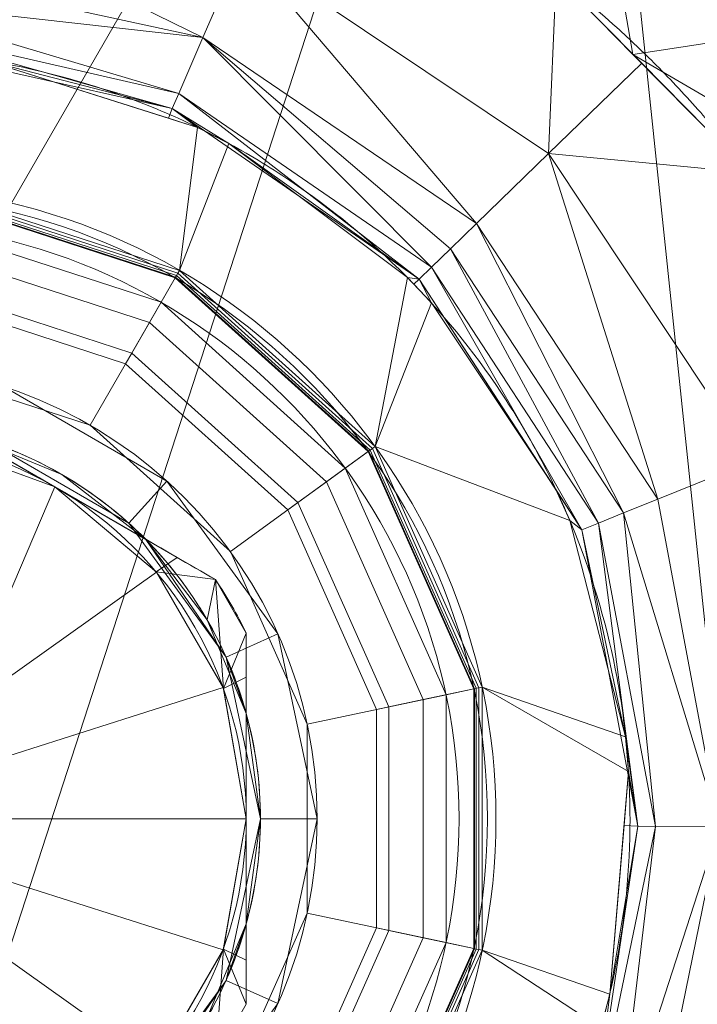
# Model space of a CAD drawing. Header units: millimetres. Extents: x -71 to 71, y -145 to 145.
# Tile 350 of 497: x 6 to 29, y -7 to 28. Entities that reach past the tile are written whole.
import ezdxf

# ---------------------------------------------------------------- set-up
doc = ezdxf.new("R2010")
doc.units = ezdxf.units.MM
doc.layers.add('1', color=7, linetype='CONTINUOUS')

msp = doc.modelspace()

# ---------------------------------------------------------------- linework, layer by layer
at = {"layer": '1', "color": 163, "linetype": 'Continuous', "lineweight": 13}
for p, q in [((3.539, 13.545, 109.5), (9.961, 9.837, 109.5)), ((9.961, 9.837, 109.5), (12.412, 8.422, 109.5)), ((12.412, 8.422, 109.5), (12.412, 8.422, 116.634)), ((13.5, 6.538, 109.5), (13.5, 6.538, 116.634)), ((13.5, 6.538, 109.5), (13.5, 3.708, 109.5)), ((13.5, 3.708, 109.5), (13.5, -3.708, 109.5)), ((13.5, -3.708, 109.5), (13.5, -6.538, 109.5))]:
    msp.add_line(p, q, dxfattribs=at)
at = {"layer": '1', "color": 163, "linetype": 'Continuous', "lineweight": 13, "extrusion": (-5.23961e-15, 1.15648e-14, -1)}
for centre, radius in [((0, 0, 144.005), 61.018), ((0, 0, 124.37), 56.395)]:
    msp.add_circle(centre, radius, dxfattribs=at)
at = {"layer": '1', "color": 163, "linetype": 'Continuous', "lineweight": 13}
for centre, radius in [((0, 0, -145), 60.443), ((0, 0, -118.371), 50.5), ((0, 0, 75.3), 22), ((0, 0, 109), 21), ((0, 0, 109), 16), ((0, 0, 108.5), 16), ((0, 0, 108.5), 14)]:
    msp.add_circle(centre, radius, dxfattribs=at)
at = {"layer": '1', "color": 163, "linetype": 'Continuous', "lineweight": 13, "extrusion": (0, 0, -1)}
for centre, radius in [((0, 0, -75), 22.3), ((0, 0, -84.43), 22), ((0, 0, -93.97), 22), ((0, 0, -108), 22)]:
    msp.add_circle(centre, radius, dxfattribs=at)
for centre, radius, start, end in [((0, 0, -117.5), 13.5, 60, 120), ((0, 0, -117.5), 13.5, 120, 180), ((0, 0, -116.634), 15, 145.8419, 154.1581), ((0, 0, -109.5), 15, 145.8419, 154.1581)]:
    msp.add_arc(centre, radius, start, end, dxfattribs=at)
at = {"layer": '1', "color": 163, "linetype": 'Continuous', "lineweight": 13}
for centre, radius, start, end in [((0, 0, 109.5), 14, 44.6411, 75.3589), ((0, 0, 109.5), 14, 15.3589, 44.6411), ((0, 0, 109.5), 14, 0, 15.3589), ((0, 0, 117.5), 13.5, 300, 0), ((0, 0, 109.5), 14, 344.6411, 0), ((0, 0, 109.5), 14, 315.3589, 344.6411)]:
    msp.add_arc(centre, radius, start, end, dxfattribs=at)
msp.add_rational_spline([(24.097, 44.38, -76), (37.72, 36.983, -76), (51.026, 22.319, -76), (52.762, 2.594, -76), (45.13, -27.456, -76), (34.192, -43.962, -76), (15.502, -50.5, -76), (0, -50.5, -76)], [0.558861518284, 0.558861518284, 0.542329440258, 0.558861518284, 0.558861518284, 0.542329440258, 0.558861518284, 0.558861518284], degree=4, knots=[0, 0, 0, 0, 0, 0.5, 0.5, 0.5, 1, 1, 1, 1, 1], dxfattribs=at)
for points, knots in [([(7.623, 37.268, 57.074), (8.624, 37.075, 57.081), (10.612, 36.612, 57.097), (14.504, 35.385, 57.138), (19.169, 33.293, 57.208), (23.457, 30.508, 57.267), (26.296, 28.137, 57.297), (27.773, 26.73, 57.304), (28.748, 25.722, 57.304), (29.691, 24.684, 57.301), (30.997, 23.117, 57.29), (32.569, 20.949, 57.255), (34.162, 18.336, 57.168), (35.3, 16.055, 57.065), (36.08, 14.172, 56.977), (36.604, 12.737, 56.905), (37.073, 11.283, 56.823), (37.486, 9.813, 56.739), (37.843, 8.327, 56.655), (38.241, 6.33, 56.548), (38.584, 3.804, 56.434), (38.702, 1.512, 56.364), (38.7, -0.017, 56.334), (38.683, -0.781, 56.322), (38.662, -1.418, 56.313), (38.64, -1.927, 56.307), (38.625, -2.245, 56.303), (38.562, -3.391, 56.293), (38.36, -5.421, 56.314), (37.843, -8.371, 56.446), (37.12, -11.337, 56.677), (36.185, -14.232, 57.013), (35.226, -16.566, 57.386), (34.361, -18.382, 57.727), (33.667, -19.717, 58), (32.926, -21.023, 58.292), (31.874, -22.721, 58.702), (29.868, -25.575, 59.469), (26.547, -29.275, 60.659), (21.912, -33.043, 62.069), (18.445, -35.044, 62.91), (16.633, -35.9, 63.286)], [0, 0, 0, 0, 0.03125, 0.0625, 0.125, 0.1875, 0.21875, 0.238281, 0.25, 0.261719, 0.28125, 0.3125, 0.34375, 0.375, 0.390625, 0.40625, 0.421875, 0.4375, 0.453125, 0.46875, 0.5, 0.53125, 0.539062, 0.546875, 0.554688, 0.558594, 0.5625, 0.564453, 0.59375, 0.625, 0.65625, 0.6875, 0.71875, 0.734375, 0.75, 0.765625, 0.78125, 0.8125, 0.875, 0.9375, 1, 1, 1, 1]), ([(0, -27.039, 75), (1.786, -27.039, 75), (3.542, -26.863, 75), (6.135, -26.347, 75), (6.993, -26.132, 75), (8.268, -25.745, 75), (8.692, -25.604, 75), (9.53, -25.303, 75), (9.944, -25.143, 75), (11.987, -24.294, 75), (13.54, -23.464, 75), (15.377, -22.236, 75), (15.74, -21.981, 75), (16.454, -21.451, 75), (16.806, -21.175, 75), (17.838, -20.328, 75), (18.492, -19.734, 75), (20.361, -17.863, 75), (21.48, -16.502, 75), (22.716, -14.652, 75), (22.955, -14.274, 75), (23.412, -13.511, 75), (23.63, -13.125, 75), (24.254, -11.956, 75), (24.63, -11.159, 75), (25.304, -9.533, 75), (25.601, -8.703, 75), (25.987, -7.432, 75), (26.105, -7.005, 75), (26.322, -6.141, 75), (26.42, -5.704, 75), (26.853, -3.526, 75), (27.024, -1.773, 75), (27.025, 0.872, 75), (26.983, 1.757, 75), (26.808, 3.532, 75), (26.678, 4.412, 75), (26.161, 7.01, 75), (25.651, 8.695, 75), (24.637, 11.153, 75), (24.254, 11.964, 75), (23.419, 13.528, 75), (22.966, 14.286, 75), (21.5, 16.483, 75), (20.383, 17.852, 75), (17.863, 20.38, 75), (16.499, 21.499, 75), (14.305, 22.971, 75), (13.549, 23.426, 75), (11.985, 24.266, 75), (11.175, 24.65, 75), (8.722, 25.67, 75), (7.038, 26.184, 75), (4.44, 26.705, 75), (3.559, 26.837, 75), (1.783, 27.014, 75), (0.893, 27.058, 75), (0, 27.058, 75)], [0, 0, 0, 0, 0.0625, 0.0625, 0.09375, 0.09375, 0.109375, 0.109375, 0.125, 0.125, 0.1875, 0.1875, 0.203125, 0.203125, 0.21875, 0.21875, 0.25, 0.25, 0.3125, 0.3125, 0.328125, 0.328125, 0.34375, 0.34375, 0.375, 0.375, 0.40625, 0.40625, 0.421875, 0.421875, 0.4375, 0.4375, 0.5, 0.5, 0.53125, 0.53125, 0.5625, 0.5625, 0.625, 0.625, 0.65625, 0.65625, 0.6875, 0.6875, 0.75, 0.75, 0.8125, 0.8125, 0.84375, 0.84375, 0.875, 0.875, 0.9375, 0.9375, 0.96875, 0.96875, 1, 1, 1, 1]), ([(1.088, 14.961, 116.634), (2.017, 14.424, 116.904), (2.952, 13.884, 117.122), (4.839, 12.795, 117.42), (5.79, 12.246, 117.5), (6.75, 11.691, 117.5)], [0, 0, 0, 0, 0.5, 0.5, 1, 1, 1, 1]), ([(6.75, 11.691, 117.5), (7.71, 11.137, 117.5), (8.661, 10.588, 117.42), (10.548, 9.499, 117.122), (11.483, 8.959, 116.904), (12.412, 8.422, 116.634)], [0, 0, 0, 0, 0.5, 0.5, 1, 1, 1, 1]), ([(56.009, 7.431, -40.188), (56.48, 3.879, -40.185), (56.609, 0.339, -40.185), (56.211, -6.716, -40.187), (55.674, -10.264, -40.19), (53.944, -17.175, -40.2), (52.766, -20.507, -40.206), (49.795, -26.93, -40.223), (47.978, -30.049, -40.233), (43.844, -35.813, -40.256), (41.525, -38.478, -40.269), (36.383, -43.372, -40.297), (33.546, -45.6, -40.313), (27.598, -49.428, -40.346), (24.459, -51.056, -40.364), (18.004, -53.662, -40.399), (14.728, -54.649, -40.418), (11.446, -55.328, -40.436)], [0, 0, 0, 0, 0.125756, 0.125756, 0.251512, 0.251512, 0.377268, 0.377268, 0.503024, 0.503024, 0.62878, 0.62878, 0.754536, 0.754536, 0.880292, 0.880292, 1, 1, 1, 1]), ([(55.792, 7.399, -43.18), (55.796, 7.37, -43.18), (55.814, 7.234, -43.18), (55.843, 7.006, -43.18), (55.871, 6.777, -43.18), (55.89, 6.616, -43.18), (55.905, 6.491, -43.179), (55.965, 5.967, -43.179), (56.102, 4.627, -43.178), (56.215, 2.927, -43.178), (56.271, 1.247, -43.177), (56.285, 0, -43.177), (56.271, -1.247, -43.177), (56.216, -2.927, -43.178), (56.073, -5.052, -43.178), (55.781, -7.633, -43.18), (55.363, -10.238, -43.182), (54.814, -12.859, -43.186), (54.131, -15.487, -43.189), (53.311, -18.11, -43.194), (52.352, -20.721, -43.199), (51.254, -23.307, -43.205), (50.016, -25.857, -43.212), (48.64, -28.361, -43.22), (47.128, -30.808, -43.228), (45.485, -33.187, -43.238), (43.714, -35.488, -43.248), (41.822, -37.7, -43.258), (39.814, -39.814, -43.269), (37.788, -41.738, -43.281), (36.318, -43.004, -43.289), (34.817, -44.23, -43.297), (33.188, -45.485, -43.306), (30.808, -47.128, -43.32), (28.361, -48.64, -43.333), (25.857, -50.016, -43.347), (23.306, -51.254, -43.361), (20.721, -52.352, -43.376), (18.11, -53.311, -43.39), (15.487, -54.131, -43.405), (13.327, -54.692, -43.417), (12.046, -54.978, -43.424), (11.64, -55.064, -43.427)], [0, 0, 0, 0, 0.001087, 0.005202, 0.008675, 0.009832, 0.011376, 0.013433, 0.029895, 0.062819, 0.07928, 0.095742, 0.112204, 0.128666, 0.161589, 0.194512, 0.227436, 0.260359, 0.293283, 0.326206, 0.35913, 0.392053, 0.424977, 0.4579, 0.490824, 0.523747, 0.556671, 0.589594, 0.622518, 0.655441, 0.684249, 0.688365, 0.721288, 0.754212, 0.787135, 0.820059, 0.852982, 0.885906, 0.918829, 0.951753, 0.984676, 1, 1, 1, 1]), ([(13.5, 6.538, 116.634), (13.5, 5.465, 116.904), (13.5, 4.385, 117.122), (13.5, 2.207, 117.42), (13.5, 1.109, 117.5), (13.5, 0, 117.5)], [0, 0, 0, 0, 0.5, 0.5, 1, 1, 1, 1]), ([(13.5, 0, 117.5), (13.5, -1.109, 117.5), (13.5, -2.207, 117.42), (13.5, -4.385, 117.122), (13.5, -5.465, 116.904), (13.5, -6.538, 116.634)], [0, 0, 0, 0, 0.5, 0.5, 1, 1, 1, 1])]:
    msp.add_open_spline(points, degree=3, knots=knots, dxfattribs=at)
for points in [[(24.585, 55.218, -145), (-60.112, -6.318, -145), (-57.485, 18.678, -145)], [(24.585, 55.218, -145), (-35.528, -48.9, -145), (-52.345, -30.222, -145), (-60.112, -6.318, -145)], [(24.585, 55.218, -145), (-57.485, 18.678, -145), (-44.918, 40.445, -145)], [(-12.567, -59.123, -145), (-35.528, -48.9, -145), (24.585, 55.218, -145)], [(24.585, 55.218, -145), (35.528, -48.9, -145), (12.567, -59.123, -145), (-12.567, -59.123, -145)], [(35.528, -48.9, -145), (24.585, 55.218, -145), (44.918, 40.445, -145)], [(26.11, 36.297, 47.316), (26.005, 33.379, 52.775), (34.578, 28.058, 50.869)], [(34.578, 28.058, 50.869), (34.715, 32.196, 42.269), (26.11, 36.297, 47.316)], [(0, 33.374, 62.476), (0, 30.111, 67.44), (11.977, 27.51, 67.018)], [(11.977, 27.51, 67.018), (13.348, 30.658, 62.258), (0, 33.374, 62.476)], [(26.005, 33.379, 52.775), (25.364, 28.708, 57.277), (27.127, 26.921, 57.279)], [(34.578, 28.058, 50.869), (26.005, 33.379, 52.775), (27.127, 26.921, 57.279)], [(13.348, 30.658, 62.258), (11.977, 27.51, 67.018), (21.613, 20.963, 66.124)], [(13.348, 30.658, 62.258), (24.158, 23.431, 61.658), (24.426, 29.658, 57.277)], [(21.613, 20.963, 66.124), (24.158, 23.431, 61.658), (13.348, 30.658, 62.258)], [(11.977, 27.51, 67.018), (0, 30.111, 67.44), (0, 28.866, 69.334)], [(24.158, 23.431, 61.658), (27.437, 26.607, 57.279), (24.426, 29.658, 57.277)], [(11.122, 25.547, 71.431), (11.977, 27.51, 67.018), (0, 28.866, 69.334)], [(0, 28.866, 69.334), (0, 28.087, 71.777), (11.122, 25.547, 71.431)], [(0, 28.087, 71.777), (0, 27.458, 73.745), (10.889, 25.01, 73.508)], [(10.889, 25.01, 73.508), (11.122, 25.547, 71.431), (0, 28.087, 71.777)], [(27.127, 26.921, 57.279), (33.717, 23.082, 55.595), (34.578, 28.058, 50.869)], [(10.889, 25.01, 73.508), (0, 27.458, 73.745), (4.289, 26.715, 75)], [(11.977, 27.51, 67.018), (11.122, 25.547, 71.431), (20.025, 19.422, 70.7)], [(20.025, 19.422, 70.7), (20.7, 20.077, 68.398), (11.977, 27.51, 67.018)], [(20.7, 20.077, 68.398), (21.613, 20.963, 66.124), (11.977, 27.51, 67.018)], [(11.783, 24.349, 75), (4.289, 26.715, 75), (2.331, 22.178, 75), (11.15, 19.312, 75)], [(4.289, 26.715, 75), (10.757, 24.673, 75), (10.889, 25.01, 73.508)], [(33.717, 23.082, 55.595), (27.127, 26.921, 57.279), (31.242, 22.75, 57.282)], [(31.242, 22.75, 57.282), (27.437, 26.607, 57.279), (24.158, 23.431, 61.658)], [(11.122, 25.547, 71.431), (10.889, 25.01, 73.508), (19.59, 19, 73.029)], [(19.59, 19, 73.029), (20.025, 19.422, 70.7), (11.122, 25.547, 71.431)], [(10.889, 25.01, 73.508), (10.757, 24.673, 75), (11.783, 24.349, 75)], [(19.59, 19, 73.029), (10.889, 25.01, 73.508), (12.888, 23.781, 75)], [(10.889, 25.01, 73.508), (11.783, 24.349, 75), (12.888, 23.781, 75)], [(11.15, 19.312, 75), (12.888, 23.781, 75), (11.783, 24.349, 75)], [(19.178, 19.061, 75), (12.888, 23.781, 75), (11.15, 19.312, 75), (18.041, 13.108, 75)], [(12.888, 23.781, 75), (19.178, 19.061, 75), (19.59, 19, 73.029)], [(24.158, 23.431, 61.658), (21.613, 20.963, 66.124), (28.004, 11.253, 64.768)], [(31.242, 22.75, 57.282), (24.158, 23.431, 61.658), (31.355, 12.6, 60.541)], [(28.004, 11.253, 64.768), (31.355, 12.6, 60.541), (24.158, 23.431, 61.658)], [(11, 19.053, 84.43), (2.3, 21.879, 84.43), (2.109, 20.067, 85.463), (10.089, 17.475, 85.463)], [(10.089, 17.475, 92.937), (2.109, 20.067, 92.937), (2.3, 21.879, 93.97), (11, 19.053, 93.97)], [(11, 19.053, 108), (2.3, 21.879, 108), (2.195, 20.885, 109), (10.5, 18.187, 109)], [(11.011, 19.072, 75.185), (2.302, 21.902, 75.185), (2.3, 21.879, 75.3), (11, 19.053, 75.3)], [(2.3, 21.879, 75.3), (2.3, 21.879, 84.43), (11, 19.053, 84.43), (11, 19.053, 75.3)], [(2.3, 21.879, 93.97), (2.3, 21.879, 108), (11, 19.053, 108), (11, 19.053, 93.97)], [(11.044, 19.129, 75.088), (2.309, 21.967, 75.088), (2.302, 21.902, 75.185), (11.011, 19.072, 75.185)], [(11.093, 19.213, 75.023), (2.319, 22.064, 75.023), (2.309, 21.967, 75.088), (11.044, 19.129, 75.088)], [(11.15, 19.312, 75), (2.331, 22.178, 75), (2.319, 22.064, 75.023), (11.093, 19.213, 75.023)], [(10.5, 18.187, 109), (2.195, 20.885, 109), (1.672, 15.912, 109), (8, 13.856, 109)], [(21.613, 20.963, 66.124), (20.7, 20.077, 68.398), (26.8, 10.769, 67.133)], [(26.8, 10.769, 67.133), (28.004, 11.253, 64.768), (21.613, 20.963, 66.124)], [(10.089, 17.475, 85.463), (2.109, 20.067, 85.463), (1.98, 18.835, 87.152), (9.469, 16.401, 87.152)], [(9.469, 16.401, 91.248), (1.98, 18.835, 91.248), (2.109, 20.067, 92.937), (10.089, 17.475, 92.937)], [(20.7, 20.077, 68.398), (20.025, 19.422, 70.7), (25.909, 10.411, 69.665)], [(25.909, 10.411, 69.665), (26.8, 10.769, 67.133), (20.7, 20.077, 68.398)], [(20.025, 19.422, 70.7), (19.59, 19, 73.029), (25.332, 10.179, 72.364)], [(25.332, 10.179, 72.364), (25.909, 10.411, 69.665), (20.025, 19.422, 70.7)], [(17.869, 12.983, 75.088), (11.044, 19.129, 75.088), (11.011, 19.072, 75.185), (17.817, 12.945, 75.185)], [(17.948, 13.04, 75.023), (11.093, 19.213, 75.023), (11.044, 19.129, 75.088), (17.869, 12.983, 75.088)], [(18.041, 13.108, 75), (11.15, 19.312, 75), (11.093, 19.213, 75.023), (17.948, 13.04, 75.023)], [(9.469, 16.401, 87.152), (1.98, 18.835, 87.152), (1.934, 18.399, 89.2), (9.25, 16.021, 89.2)], [(9.25, 16.021, 89.2), (1.934, 18.399, 89.2), (1.98, 18.835, 91.248), (9.469, 16.401, 91.248)], [(17.798, 12.931, 84.43), (11, 19.053, 84.43), (10.089, 17.475, 85.463), (16.324, 11.86, 85.463)], [(16.324, 11.86, 92.937), (10.089, 17.475, 92.937), (11, 19.053, 93.97), (17.798, 12.931, 93.97)], [(17.798, 12.931, 108), (11, 19.053, 108), (10.5, 18.187, 109), (16.989, 12.343, 109)], [(17.817, 12.945, 75.185), (11.011, 19.072, 75.185), (11, 19.053, 75.3), (17.798, 12.931, 75.3)], [(11, 19.053, 75.3), (11, 19.053, 84.43), (17.798, 12.931, 84.43), (17.798, 12.931, 75.3)], [(11, 19.053, 93.97), (11, 19.053, 108), (17.798, 12.931, 108), (17.798, 12.931, 93.97)], [(18.041, 13.108, 75), (20.027, 18.164, 75), (19.178, 19.061, 75)], [(19.178, 19.061, 75), (19.405, 18.821, 75), (19.59, 19, 73.029)], [(19.59, 19, 73.029), (19.405, 18.821, 75), (20.027, 18.164, 75)], [(19.59, 19, 73.029), (20.027, 18.164, 75), (24.403, 11.622, 75)], [(24.403, 11.622, 75), (25.332, 10.179, 72.364), (19.59, 19, 73.029)], [(16.989, 12.343, 109), (10.5, 18.187, 109), (8, 13.856, 109), (12.944, 9.405, 109)], [(24.905, 10.501, 75), (24.403, 11.622, 75), (20.027, 18.164, 75), (18.041, 13.108, 75)], [(16.324, 11.86, 85.463), (10.089, 17.475, 85.463), (9.469, 16.401, 87.152), (15.322, 11.132, 87.152)], [(15.322, 11.132, 91.248), (9.469, 16.401, 91.248), (10.089, 17.475, 92.937), (16.324, 11.86, 92.937)], [(15.322, 11.132, 87.152), (9.469, 16.401, 87.152), (9.25, 16.021, 89.2), (14.967, 10.874, 89.2)], [(14.967, 10.874, 89.2), (9.25, 16.021, 89.2), (9.469, 16.401, 91.248), (15.322, 11.132, 91.248)], [(9.961, 9.837, 109.5), (3.539, 13.545, 109.5), (1.088, 14.961, 116.634), (6.75, 11.691, 117.5)], [(10.706, 11.89, 108.5), (4.944, 15.217, 108.5), (4.326, 13.315, 108.5), (9.368, 10.404, 108.5)], [(4.944, 15.217, 109), (4.944, 15.217, 108.5), (10.706, 11.89, 108.5), (10.706, 11.89, 109)], [(2.434, 14.183, 116.84), (2.372, 13.29, 117.5), (6.75, 11.691, 117.5)], [(7, 12.124, 109.5), (3.539, 13.545, 109.5), (9.961, 9.837, 109.5)], [(6.75, 11.691, 117.5), (2.344, 13.295, 117.5), (1.545, 4.755, 117.5), (3.346, 3.716, 117.5)], [(9.368, 10.404, 109.5), (9.368, 10.404, 108.5), (4.326, 13.315, 108.5), (4.326, 13.315, 109.5)], [(21.519, 4.574, 84.43), (17.798, 12.931, 84.43), (16.324, 11.86, 85.463), (19.737, 4.195, 85.463)], [(19.737, 4.195, 92.937), (16.324, 11.86, 92.937), (17.798, 12.931, 93.97), (21.519, 4.574, 93.97)], [(21.519, 4.574, 108), (17.798, 12.931, 108), (16.989, 12.343, 109), (20.541, 4.366, 109)], [(21.542, 4.579, 75.185), (17.817, 12.945, 75.185), (17.798, 12.931, 75.3), (21.519, 4.574, 75.3)], [(17.798, 12.931, 75.3), (17.798, 12.931, 84.43), (21.519, 4.574, 84.43), (21.519, 4.574, 75.3)], [(17.798, 12.931, 93.97), (17.798, 12.931, 108), (21.519, 4.574, 108), (21.519, 4.574, 93.97)], [(21.605, 4.592, 75.088), (17.869, 12.983, 75.088), (17.817, 12.945, 75.185), (21.542, 4.579, 75.185)], [(21.7, 4.613, 75.023), (17.948, 13.04, 75.023), (17.869, 12.983, 75.088), (21.605, 4.592, 75.088)], [(21.813, 4.636, 75), (18.041, 13.108, 75), (17.948, 13.04, 75.023), (21.7, 4.613, 75.023)], [(18.041, 13.108, 75), (21.813, 4.636, 75), (26.871, 2.881, 75), (24.905, 10.501, 75)], [(31.355, 12.6, 60.541), (28.004, 11.253, 64.768), (30.171, -0.293, 63.994)], [(12.944, 9.405, 109), (15.65, 3.327, 109), (20.541, 4.366, 109), (16.989, 12.343, 109)], [(9.368, 10.404, 108.5), (12.79, 5.694, 108.5), (14.617, 6.508, 108.5), (10.706, 11.89, 108.5)], [(10.706, 11.89, 109), (10.706, 11.89, 108.5), (14.617, 6.508, 108.5), (14.617, 6.508, 109)], [(19.737, 4.195, 85.463), (16.324, 11.86, 85.463), (15.322, 11.132, 87.152), (18.525, 3.938, 87.152)], [(18.525, 3.938, 91.248), (15.322, 11.132, 91.248), (16.324, 11.86, 92.937), (19.737, 4.195, 92.937)], [(3.346, 3.716, 117.5), (10.342, 8.678, 117.5), (6.75, 11.691, 117.5)], [(6.75, 11.691, 117.5), (10.323, 8.699, 117.5), (11.066, 9.199, 116.84)], [(6.75, 11.691, 117.5), (12.412, 8.422, 116.634), (9.961, 9.837, 109.5)], [(24.403, 11.622, 75), (24.905, 10.501, 75), (25.332, 10.179, 72.364)], [(18.525, 3.938, 87.152), (15.322, 11.132, 87.152), (14.967, 10.874, 89.2), (18.096, 3.846, 89.2)], [(18.096, 3.846, 89.2), (14.967, 10.874, 89.2), (15.322, 11.132, 91.248), (18.525, 3.938, 91.248)], [(30.171, -0.293, 63.994), (28.004, 11.253, 64.768), (26.8, 10.769, 67.133)], [(26.8, 10.769, 67.133), (25.909, 10.411, 69.665), (27.922, -0.271, 69.14)], [(27.922, -0.271, 69.14), (30.171, -0.293, 63.994), (26.8, 10.769, 67.133)], [(25.332, 10.179, 72.364), (24.905, 10.501, 75), (26.871, 2.881, 75)], [(25.909, 10.411, 69.665), (25.332, 10.179, 72.364), (27.301, -0.265, 72.039)], [(27.301, -0.265, 72.039), (27.922, -0.271, 69.14), (25.909, 10.411, 69.665)], [(12.79, 5.694, 108.5), (9.368, 10.404, 108.5), (9.961, 9.837, 109.5)], [(9.368, 10.404, 108.5), (9.368, 10.404, 109.5), (9.961, 9.837, 109.5)], [(26.871, 2.881, 75), (27.301, -0.265, 72.039), (25.332, 10.179, 72.364)], [(9.961, 9.837, 109.5), (12.79, 5.694, 109.5), (12.79, 5.694, 108.5)], [(12.412, 8.422, 116.634), (12.412, 8.422, 109.5), (9.961, 9.837, 109.5)], [(12.124, 7, 109.5), (9.961, 9.837, 109.5), (12.412, 8.422, 109.5)], [(12.412, 8.422, 116.634), (11.066, 9.199, 116.84), (10.323, 8.699, 117.5)], [(12.686, 4.617, 117.5), (10.342, 8.678, 117.5), (3.346, 3.716, 117.5), (4.568, 2.034, 117.5)], [(10.323, 8.699, 117.5), (12.695, 4.591, 117.5), (12.412, 8.422, 116.634)], [(12.412, 8.422, 109.5), (13.5, 6.538, 109.5), (13.5, 3.708, 109.5), (12.124, 7, 109.5)], [(13.5, 6.538, 116.634), (12.412, 8.422, 116.634), (12.695, 4.591, 117.5)], [(13.5, 6.538, 116.634), (13.5, 6.538, 109.5), (12.412, 8.422, 109.5), (12.412, 8.422, 116.634)], [(12.695, 4.591, 117.5), (13.5, 4.984, 116.84), (13.5, 6.538, 116.634)], [(12.79, 5.694, 108.5), (14, 0, 108.5), (16, 0, 108.5), (14.617, 6.508, 108.5)], [(13.5, 3.708, 109.5), (13.5, 6.538, 116.634), (13.5, 0, 117.5)], [(13.5, 3.708, 109.5), (13.5, 6.538, 109.5), (13.5, 6.538, 116.634)], [(14.617, 6.508, 109), (14.617, 6.508, 108.5), (16, 0, 108.5), (16, 0, 109)], [(14, 0, 108.5), (12.79, 5.694, 108.5), (13.5, 3.708, 109.5)], [(12.79, 5.694, 108.5), (12.79, 5.694, 109.5), (13.5, 3.708, 109.5)], [(13.5, 4.984, 116.84), (12.695, 4.591, 117.5), (13.5, 0, 117.5)], [(4.568, 2.034, 117.5), (5, 0, 117.5), (13.5, 0, 117.5), (12.686, 4.617, 117.5)], [(21.519, -4.574, 84.43), (21.519, 4.574, 84.43), (19.737, 4.195, 85.463), (19.737, -4.195, 85.463)], [(19.737, -4.195, 92.937), (19.737, 4.195, 92.937), (21.519, 4.574, 93.97), (21.519, -4.574, 93.97)], [(21.519, -4.574, 108), (21.519, 4.574, 108), (20.541, 4.366, 109), (20.541, -4.366, 109)], [(21.542, -4.579, 75.185), (21.542, 4.579, 75.185), (21.519, 4.574, 75.3), (21.519, -4.574, 75.3)], [(21.519, 4.574, 75.3), (21.519, 4.574, 84.43), (21.519, -4.574, 84.43), (21.519, -4.574, 75.3)], [(21.519, 4.574, 93.97), (21.519, 4.574, 108), (21.519, -4.574, 108), (21.519, -4.574, 93.97)], [(21.605, -4.592, 75.088), (21.605, 4.592, 75.088), (21.542, 4.579, 75.185), (21.542, -4.579, 75.185)], [(21.7, -4.613, 75.023), (21.7, 4.613, 75.023), (21.605, 4.592, 75.088), (21.605, -4.592, 75.088)], [(21.813, -4.636, 75), (21.813, 4.636, 75), (21.7, 4.613, 75.023), (21.7, -4.613, 75.023)], [(21.813, 4.636, 75), (21.813, -4.636, 75), (26.309, -6.18, 75), (26.974, 1.658, 75)], [(26.974, 1.658, 75), (26.871, 2.881, 75), (21.813, 4.636, 75)], [(20.541, -4.366, 109), (20.541, 4.366, 109), (15.65, 3.327, 109), (15.65, -3.327, 109)], [(19.737, -4.195, 85.463), (19.737, 4.195, 85.463), (18.525, 3.938, 87.152), (18.525, -3.938, 87.152)], [(18.525, -3.938, 91.248), (18.525, 3.938, 91.248), (19.737, 4.195, 92.937), (19.737, -4.195, 92.937)], [(18.525, -3.938, 87.152), (18.525, 3.938, 87.152), (18.096, 3.846, 89.2), (18.096, -3.846, 89.2)], [(18.096, -3.846, 89.2), (18.096, 3.846, 89.2), (18.525, 3.938, 91.248), (18.525, -3.938, 91.248)], [(13.5, 3.708, 109.5), (14, 0, 109.5), (14, 0, 108.5)], [(13.5, 3.708, 109.5), (13.5, -3.708, 109.5), (14, 0, 109.5)], [(13.5, 0, 117.5), (13.5, -6.538, 116.634), (13.5, -3.708, 109.5), (13.5, 3.708, 109.5)], [(26.871, 2.881, 75), (26.974, 1.658, 75), (27.301, -0.265, 72.039)], [(26.974, 1.658, 75), (26.813, -0.244, 75), (27.301, -0.265, 72.039)], [(12.686, -4.617, 117.5), (13.5, 0, 117.5), (5, 0, 117.5), (4.568, -2.034, 117.5)], [(13.5, -3.708, 109.5), (12.79, -5.694, 108.5), (14, 0, 108.5)], [(14.617, -6.508, 108.5), (16, 0, 108.5), (14, 0, 108.5), (12.79, -5.694, 108.5)], [(14, 0, 108.5), (14, 0, 109.5), (13.5, -3.708, 109.5)], [(13.5, 0, 117.5), (12.695, -4.591, 117.5), (13.5, -4.984, 116.84)], [(16, 0, 109), (16, 0, 108.5), (14.617, -6.508, 108.5), (14.617, -6.508, 109)], [(25.716, -10.907, 69.353), (27.922, -0.271, 69.14), (27.301, -0.265, 72.039)], [(26.309, -6.18, 75), (25.716, -10.907, 69.353), (27.301, -0.265, 72.039)], [(27.922, -0.271, 69.14), (25.716, -10.907, 69.353), (26.607, -11.285, 66.771)], [(27.301, -0.265, 72.039), (26.813, -0.244, 75), (26.309, -6.18, 75)], [(26.607, -11.285, 66.771), (30.171, -0.293, 63.994), (27.922, -0.271, 69.14)], [(26.607, -11.285, 66.771), (27.813, -11.796, 64.41), (30.171, -0.293, 63.994)], [(30.171, -0.293, 63.994), (27.813, -11.796, 64.41), (31.166, -13.218, 60.351)], [(4.568, -2.034, 117.5), (3.346, -3.716, 117.5), (10.342, -8.678, 117.5), (12.686, -4.617, 117.5)], [(16.989, -12.343, 109), (20.541, -4.366, 109), (15.65, -3.327, 109), (12.944, -9.405, 109)], [(3.346, -3.716, 117.5), (1.545, -4.755, 117.5), (2.344, -13.295, 117.5), (6.75, -11.691, 117.5)], [(6.75, -11.691, 117.5), (10.342, -8.678, 117.5), (3.346, -3.716, 117.5)], [(12.124, -7, 109.5), (13.5, -3.708, 109.5), (13.5, -6.538, 109.5), (12.412, -8.422, 109.5)], [(13.5, -3.708, 109.5), (12.79, -5.694, 109.5), (12.79, -5.694, 108.5)], [(13.5, -6.538, 116.634), (13.5, -6.538, 109.5), (13.5, -3.708, 109.5)], [(15.322, -11.132, 87.152), (18.525, -3.938, 87.152), (18.096, -3.846, 89.2), (14.967, -10.874, 89.2)], [(14.967, -10.874, 89.2), (18.096, -3.846, 89.2), (18.525, -3.938, 91.248), (15.322, -11.132, 91.248)], [(16.324, -11.86, 85.463), (19.737, -4.195, 85.463), (18.525, -3.938, 87.152), (15.322, -11.132, 87.152)], [(15.322, -11.132, 91.248), (18.525, -3.938, 91.248), (19.737, -4.195, 92.937), (16.324, -11.86, 92.937)], [(17.798, -12.931, 84.43), (21.519, -4.574, 84.43), (19.737, -4.195, 85.463), (16.324, -11.86, 85.463)], [(16.324, -11.86, 92.937), (19.737, -4.195, 92.937), (21.519, -4.574, 93.97), (17.798, -12.931, 93.97)], [(17.798, -12.931, 108), (21.519, -4.574, 108), (20.541, -4.366, 109), (16.989, -12.343, 109)], [(12.412, -8.422, 116.634), (12.695, -4.591, 117.5), (10.323, -8.699, 117.5)], [(12.695, -4.591, 117.5), (12.412, -8.422, 116.634), (13.5, -6.538, 116.634)], [(13.5, -6.538, 116.634), (13.5, -4.984, 116.84), (12.695, -4.591, 117.5)], [(17.817, -12.945, 75.185), (21.542, -4.579, 75.185), (21.519, -4.574, 75.3), (17.798, -12.931, 75.3)], [(21.519, -4.574, 75.3), (21.519, -4.574, 84.43), (17.798, -12.931, 84.43), (17.798, -12.931, 75.3)], [(21.519, -4.574, 93.97), (21.519, -4.574, 108), (17.798, -12.931, 108), (17.798, -12.931, 93.97)], [(17.869, -12.983, 75.088), (21.605, -4.592, 75.088), (21.542, -4.579, 75.185), (17.817, -12.945, 75.185)], [(17.948, -13.04, 75.023), (21.7, -4.613, 75.023), (21.605, -4.592, 75.088), (17.869, -12.983, 75.088)], [(18.041, -13.108, 75), (21.813, -4.636, 75), (21.7, -4.613, 75.023), (17.948, -13.04, 75.023)], [(22.78, -14.544, 75), (26.001, -7.37, 75), (21.813, -4.636, 75), (18.041, -13.108, 75)], [(26.001, -7.37, 75), (26.309, -6.18, 75), (21.813, -4.636, 75)], [(9.961, -9.837, 109.5), (9.368, -10.404, 108.5), (12.79, -5.694, 108.5)], [(12.79, -5.694, 108.5), (9.368, -10.404, 108.5), (10.706, -11.89, 108.5), (14.617, -6.508, 108.5)], [(12.79, -5.694, 108.5), (12.79, -5.694, 109.5), (9.961, -9.837, 109.5)], [(26.309, -6.18, 75), (26.001, -7.37, 75), (25.716, -10.907, 69.353)], [(14.617, -6.508, 109), (14.617, -6.508, 108.5), (10.706, -11.89, 108.5), (10.706, -11.89, 109)], [(12.412, -8.422, 116.634), (12.412, -8.422, 109.5), (13.5, -6.538, 109.5), (13.5, -6.538, 116.634)]]:
    msp.add_3dface(points, dxfattribs=at)

doc.saveas('drawing.dxf')
